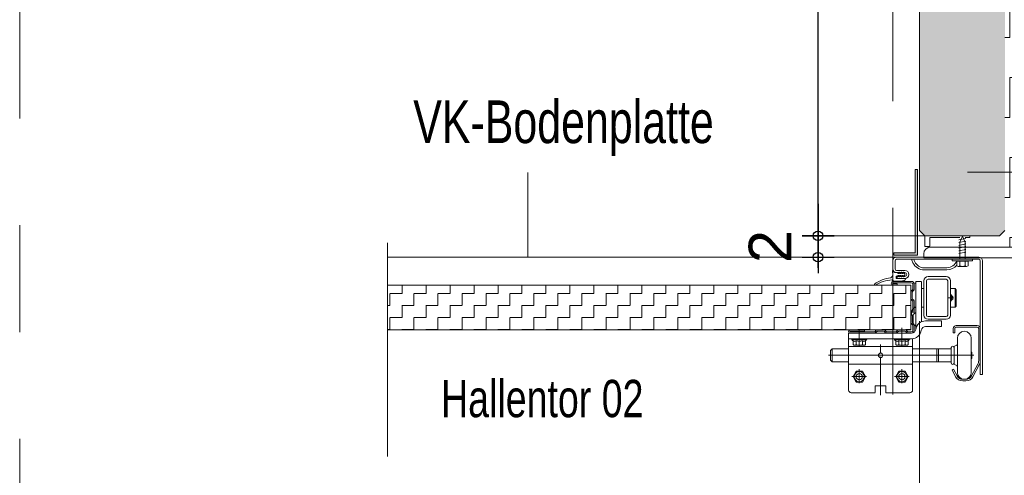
# Model space of a CAD drawing. Header units: metres. Extents: x 1314 to 1415, y -87 to -52.
# Tile 548 of 656: x 1407.647 to 1408.57, y -76.76 to -76.333. Entities that reach past the tile are written whole.
import ezdxf

# ---------------------------------------------------------------- set-up
doc = ezdxf.new("R2010")
doc.units = ezdxf.units.M
doc.header["$PDMODE"] = 65
for name, pattern in [('AUSGEZOGEN', [0]), ('GETRENNT2_S10', [0.045, 0.02, -0.01, 0, -0.005, 0, -0.01]), ('PUNKT2_S9', [0.0015, 0, -0.0015]), ('STRICHLINIE2_S3', [0.275, 0.2, -0.075]), ('STRICHLINIE_S4', [0.008, 0.006, -0.002])]:
    doc.linetypes.add(name, pattern=pattern)
for name, color, linetype in [('XR$8$_40732', 7, 'Continuous'), ('XR$8$_40733', 7, 'Continuous'), ('XR$8$_42143', 7, 'Continuous'), ('XR$8$_42154', 7, 'Continuous')]:
    doc.layers.add(name, color=color, linetype=linetype)
for name, color, linetype, lineweight in [('XR$8$Fenster', 3, 'AUSGEZOGEN', 18), ('XR$8$Maßlinie 1_50', 7, 'AUSGEZOGEN', 25), ('XR$8$Muster', 4, 'AUSGEZOGEN', 13), ('XR$8$Möblierung', 4, 'AUSGEZOGEN', 13), ('XR$8$SNL_D_BD_FL_250', 7, 'AUSGEZOGEN', 18), ('XR$8$Text 1_100', 3, 'AUSGEZOGEN', 18), ('XR$8$Wand', 1, 'AUSGEZOGEN', 50), ('XR$8$Wand Mauerwerk tr_1', 42, 'AUSGEZOGEN', 18)]:
    doc.layers.add(name, color=color, linetype=linetype, lineweight=lineweight)
doc.styles.add('ARIAL', font='arial.ttf')
doc.dimstyles.new('DIMSTYLE_28', dxfattribs={"dimtxt": 0.04, "dimasz": 0.03, "dimexe": 0, "dimexo": 1e-06, "dimgap": 0.02, "dimtad": 2, "dimdec": 1, "dimlfac": 100, "dimrnd": 0.5, "dimzin": 4, "dimdsep": 46, "dimtxsty": 'ARIAL', "dimblk1": 'ALL_ML_KREIS', "dimblk2": 'ALL_ML_KREIS', "dimsah": 1, "dimcen": 0, "dimse1": 1, "dimse2": 1, "dimclrd": 7, "dimclre": 7, "dimclrt": 7, "dimadec": 0, "dimazin": 0, "dimtfac": 1, "dimtdec": 0, "dimtix": 1, "dimtmove": 2, "dimatfit": 3, "dimfxl": 0, "dimtzin": 0, "dimlwd": 0, "dimlwe": 25, "dimarcsym": 0})
doc.dimstyles.new('DIMSTYLE_29', dxfattribs={"dimtxt": 0.04, "dimasz": 0.03, "dimexe": 0, "dimexo": 1e-06, "dimgap": 0.02, "dimtad": 2, "dimdec": 1, "dimlfac": 100, "dimrnd": 0.5, "dimzin": 4, "dimdsep": 46, "dimtxsty": 'ARIAL', "dimblk1": 'ALL_ML_KREIS', "dimblk2": 'ALL_ML_KREIS', "dimsah": 1, "dimcen": 0, "dimse1": 1, "dimse2": 1, "dimclrd": 7, "dimclre": 7, "dimclrt": 7, "dimadec": 0, "dimazin": 0, "dimtfac": 1, "dimtdec": 0, "dimtix": 1, "dimtmove": 2, "dimatfit": 3, "dimfxl": 0, "dimtvp": 1.2, "dimtzin": 0, "dimlwd": 0, "dimlwe": 25, "dimarcsym": 0})
pattern_1 = [(90, (-0.075, 0.075), (-0.0375, 0.0375), [0.0375, -0.0375]), (180, (-0.075, 0.075), (-0.0375, -0.0375), [0.0375, -0.0375])]

# ---------------------------------------------------------------- blocks, each defined once
blk = doc.blocks.new('COMPLEXOBJECT_27')
at = {"layer": 'XR$8$_40732', "color": 3, "linetype": 'AUSGEZOGEN', "lineweight": 13, "transparency": 33554687}
for p, q in [((1408.61076, -76.43637), (1408.61426, -76.43637)), ((1408.61426, -76.43637), (1408.61426, -76.55637)), ((1408.60426, -76.53337), (1408.60426, -76.44287)), ((1408.50076, -76.54637), (1408.59126, -76.54637)), ((1408.49426, -76.55637), (1408.49426, -76.55287)), ((1408.61426, -76.55637), (1408.49426, -76.55637)), ((1408.54476, -76.55637), (1408.52526, -76.55637))]:
    blk.add_line(p, q, dxfattribs=at)
for centre, radius, start, end in [((1408.61076, -76.44287), 0.0065, 90, 180), ((1408.59126, -76.53337), 0.013, 270, 0), ((1408.50076, -76.55287), 0.0065, 90, 180)]:
    blk.add_arc(centre, radius, start, end, dxfattribs=at)
blk = doc.blocks.new('ALL_ML_KREIS')
at = {"color": 0, "linetype": 'ByBlock', "lineweight": -2}
for p, q in [((0, -0.5), (0, 0.5)), ((-1, 0), (0.5, 0))]:
    blk.add_line(p, q, dxfattribs=at)
blk.add_circle((0, 0), 0.15, dxfattribs=at)
blk = doc.blocks.new('*D349')
at = {"layer": 'DEFPOINTS', "color": 7, "linetype": 'AUSGEZOGEN', "lineweight": 25, "transparency": 33554687}
for p in [(1408.55178, -76.53586), (1408.39509, -76.55586), (1408.55942, -76.55586)]:
    blk.add_point(p, dxfattribs=at)
at = {"layer": 'XR$8$Maßlinie 1_50', "color": 7, "linetype": 'AUSGEZOGEN', "lineweight": -2, "transparency": 33554687}
blk.add_line((1408.39509, -76.55586), (1408.39509, -76.53586), dxfattribs=at)
at = {"layer": 'XR$8$Maßlinie 1_50', "color": 7, "linetype": 'AUSGEZOGEN', "lineweight": 25, "transparency": 33554687, "xscale": 0.03, "yscale": 0.03, "zscale": 0.03}
for p, rotation in [((1408.39509, -76.53586), 90), ((1408.39509, -76.55586), 270)]:
    blk.add_blockref('ALL_ML_KREIS', p, dxfattribs=dict(at, rotation=rotation))
at = {"layer": 'XR$8$Maßlinie 1_50', "color": 7, "linetype": 'AUSGEZOGEN', "lineweight": 25, "transparency": 33554687, "insert": (1408.35009, -76.54593), "char_height": 0.04, "width": 0.12, "attachment_point": 5, "rotation": 90, "style": 'ARIAL'}
blk.add_mtext('\\A1;{\\A1;{2\\H0.026400;\\S^ ;}}', dxfattribs=at)
blk = doc.blocks.new('*D350')
at = {"layer": 'DEFPOINTS', "color": 7, "linetype": 'AUSGEZOGEN', "lineweight": 25, "transparency": 33554687}
for p in [(1408.54693, -76.00637), (1408.39509, -76.53586), (1408.55178, -76.53586)]:
    blk.add_point(p, dxfattribs=at)
at = {"layer": 'XR$8$Maßlinie 1_50', "color": 7, "linetype": 'AUSGEZOGEN', "lineweight": -2, "transparency": 33554687}
blk.add_line((1408.39509, -76.53586), (1408.39509, -76.00637), dxfattribs=at)
at = {"layer": 'XR$8$Maßlinie 1_50', "color": 7, "linetype": 'AUSGEZOGEN', "lineweight": 25, "transparency": 33554687, "xscale": 0.03, "yscale": 0.03, "zscale": 0.03}
for p, rotation in [((1408.39509, -76.00637), 90), ((1408.39509, -76.53586), 270)]:
    blk.add_blockref('ALL_ML_KREIS', p, dxfattribs=dict(at, rotation=rotation))
at = {"layer": 'XR$8$Maßlinie 1_50', "color": 7, "linetype": 'AUSGEZOGEN', "lineweight": 25, "transparency": 33554687, "insert": (1408.36438, -76.27293), "char_height": 0.04, "width": 0.16, "attachment_point": 5, "rotation": 90, "style": 'ARIAL'}
blk.add_mtext('\\A1;{\\A1;{53\\H0.026400;\\S^ ;}}', dxfattribs=at)
blk = doc.blocks.new('*D351')
at = {"layer": 'DEFPOINTS', "color": 7, "linetype": 'AUSGEZOGEN', "lineweight": 25, "transparency": 33554687}
for p in [(1408.49027, -76.19883), (1408.61527, -76.55637), (1408.49027, -77.06804)]:
    blk.add_point(p, dxfattribs=at)
at = {"layer": 'XR$8$Maßlinie 1_50', "color": 7, "linetype": 'AUSGEZOGEN', "lineweight": -2, "transparency": 33554687}
blk.add_line((1408.49027, -77.06804), (1408.61527, -77.06804), dxfattribs=at)
at = {"layer": 'XR$8$Maßlinie 1_50', "color": 7, "linetype": 'AUSGEZOGEN', "lineweight": 25, "transparency": 33554687, "xscale": 0.03, "yscale": 0.03, "zscale": 0.03, "rotation": 180}
blk.add_blockref('ALL_ML_KREIS', (1408.49027, -77.06804), dxfattribs=at)
at = {"layer": 'XR$8$Maßlinie 1_50', "color": 7, "linetype": 'AUSGEZOGEN', "lineweight": 25, "transparency": 33554687, "xscale": 0.03, "yscale": 0.03, "zscale": 0.03}
blk.add_blockref('ALL_ML_KREIS', (1408.61527, -77.06804), dxfattribs=at)
at = {"layer": 'XR$8$Maßlinie 1_50', "color": 7, "linetype": 'AUSGEZOGEN', "lineweight": 25, "transparency": 33554687, "insert": (1408.56904, -77.03804), "char_height": 0.04, "width": 0.16, "attachment_point": 5, "style": 'ARIAL'}
blk.add_mtext('\\A1;{\\A1;{12\\H0.026400;\\S5^ ;}}', dxfattribs=at)

msp = doc.modelspace()

# ---------------------------------------------------------------- hatches: boundary and pattern name
at = {"layer": 'XR$8$Fenster', "linetype": 'AUSGEZOGEN', "lineweight": 13, "transparency": 33554687}
msp.add_hatch(color=253, dxfattribs=at).paths.add_polyline_path([(1408.48827, -76.55386), (1408.46627, -76.55386), (1408.46627, -76.55186), (1408.48627, -76.55186), (1408.48627, -76.47386), (1408.48827, -76.47386)], flags=16)
at = {"layer": 'XR$8$Muster', "linetype": 'AUSGEZOGEN', "lineweight": 13, "transparency": 33554687}
h = msp.add_hatch(dxfattribs=at)
h.set_pattern_fill('MUSTER', color=4, scale=0.0375, angle=90, style=0, pattern_type=2)
h.set_pattern_definition(pattern_1)
h.paths.add_polyline_path([(1408.56527, -76.53586), (1408.53297, -76.53586), (1408.53297, -76.54471), (1408.53365, -76.54486), (1408.53365, -76.54586), (1408.59126, -76.54586), (1408.59295, -76.54575), (1408.59462, -76.54542), (1408.59623, -76.54487), (1408.59776, -76.54412), (1408.59917, -76.54318), (1408.60045, -76.54206), (1408.60157, -76.54078), (1408.60252, -76.53936), (1408.60327, -76.53784), (1408.60381, -76.53623), (1408.60415, -76.53456), (1408.60426, -76.53286), (1408.60426, -76.44236), (1408.60448, -76.44068), (1408.60513, -76.43911), (1408.60616, -76.43777), (1408.60751, -76.43673), (1408.60907, -76.43608), (1408.61076, -76.43586), (1408.61527, -76.43586), (1408.61527, -76.15637), (1408.57027, -76.15637), (1408.57027, -76.53086)], flags=0)
h = msp.add_hatch(dxfattribs=at)
h.set_pattern_fill('MUSTER', color=4, scale=0.0375, angle=90, style=0, pattern_type=2)
h.set_pattern_definition(pattern_1)
h.paths.add_polyline_path([(1408.528, -76.52991), (1408.528, -76.53586), (1408.53297, -76.53586), (1408.53297, -76.52991), (1408.53045, -76.52422), (1408.52966, -76.52607), (1408.52858, -76.52857)], flags=0)
h = msp.add_hatch(dxfattribs=at)
h.set_pattern_fill('MUSTER', color=4, scale=0.0375, angle=90, style=0, pattern_type=2)
h.set_pattern_definition(pattern_1)
h.paths.add_polyline_path([(1408.528, -76.54586), (1408.528, -76.53586), (1408.49527, -76.53586), (1408.49527, -76.54586)], flags=0)
h = msp.add_hatch(dxfattribs=at)
h.set_pattern_fill('MUSTER', color=4, scale=0.01125, angle=90, style=0, pattern_type=2)
h.set_pattern_definition([(90, (-0.0225, 0.0225), (-0.01125, 0.01125), [0.01125, -0.01125]), (180, (-0.0225, 0.0225), (-0.01125, -0.01125), [0.01125, -0.01125])])
h.paths.add_polyline_path([(1408.48227, -76.62409), (1408.48227, -76.58209), (1407.99128, -76.58209), (1407.99128, -76.62409)], flags=0)
at = {"layer": 'XR$8$Möblierung', "linetype": 'AUSGEZOGEN', "lineweight": 13, "transparency": 33554687}
msp.add_hatch(color=253, dxfattribs=at).paths.add_polyline_path([(1408.49527, -76.00637), (1408.49027, -76.01137), (1408.49027, -76.53086), (1408.49527, -76.53586), (1408.56527, -76.53586), (1408.57027, -76.53086), (1408.57027, -76.08637), (1409.36027, -76.08637), (1409.36027, -76.53086), (1409.36527, -76.53586), (1409.43527, -76.53586), (1409.44027, -76.53086), (1409.44027, -76.01696), (1409.43926, -76.01036), (1409.43527, -76.00637)])

# ---------------------------------------------------------------- linework, layer by layer
at = {"color": 7, "linetype": 'AUSGEZOGEN', "lineweight": 13, "transparency": 33554687}
for p, q in [((1408.53365, -76.53846), (1408.52725, -76.53952)), ((1408.53365, -76.54095), (1408.52725, -76.54202)), ((1408.53365, -76.54344), (1408.52725, -76.54486)), ((1408.53365, -76.54593), (1408.52725, -76.54736)), ((1408.53365, -76.54878), (1408.52725, -76.54985)), ((1408.53365, -76.55127), (1408.52725, -76.55234)), ((1408.52085, -76.55786), (1408.52085, -76.55928)), ((1408.54006, -76.55786), (1408.52085, -76.55786)), ((1408.52657, -76.55964), (1408.52085, -76.55928)), ((1408.54006, -76.55928), (1408.52085, -76.55928)), ((1408.52514, -76.56392), (1408.52514, -76.55927)), ((1408.5344, -76.55964), (1408.52657, -76.55964)), ((1408.52657, -76.56462), (1408.5344, -76.56462)), ((1408.53045, -76.56462), (1408.528, -76.56392)), ((1408.53297, -76.56392), (1408.53045, -76.56462)), ((1408.53297, -76.56392), (1408.53297, -76.56)), ((1408.5344, -76.55964), (1408.54006, -76.55928)), ((1408.53583, -76.56), (1408.53583, -76.56392)), ((1408.54006, -76.55786), (1408.54006, -76.55928))]:
    msp.add_line(p, q, dxfattribs=at)
for points in [[(1408.53291, -76.55786), (1408.53291, -76.54191), (1408.53045, -76.53622), (1408.52793, -76.54191), (1408.52793, -76.55786)], [(1408.52514, -76.56), (1408.52657, -76.55964), (1408.528, -76.56), (1408.528, -76.56392)], [(1408.528, -76.56392), (1408.52657, -76.56462), (1408.52514, -76.56392)], [(1408.528, -76.56), (1408.53045, -76.55964), (1408.53297, -76.56), (1408.5344, -76.55964), (1408.53583, -76.56)], [(1408.53583, -76.56392), (1408.5344, -76.56462), (1408.53297, -76.56392)]]:
    msp.add_lwpolyline(points, dxfattribs=at)
at = {"layer": 'XR$8$_40732', "color": 3, "linetype": 'AUSGEZOGEN', "lineweight": 13, "transparency": 33554687}
for p, q in [((1408.52627, -76.55586), (1408.46877, -76.55586)), ((1408.54577, -76.55586), (1408.52627, -76.55586)), ((1408.46527, -76.56426), (1408.46527, -76.55936)), ((1408.46527, -76.56686), (1408.46527, -76.56426)), ((1408.46727, -76.55936), (1408.46727, -76.56686)), ((1408.48273, -76.55786), (1408.46877, -76.55786)), ((1408.48483, -76.55786), (1408.48273, -76.55786)), ((1408.52571, -76.55786), (1408.48483, -76.55786)), ((1408.54577, -76.55786), (1408.52781, -76.55786)), ((1408.54727, -76.66586), (1408.54727, -76.55936)), ((1408.54927, -76.55936), (1408.54927, -76.66586)), ((1408.47652, -76.56836), (1408.46877, -76.56836)), ((1408.47077, -76.57036), (1408.46877, -76.57036)), ((1408.47077, -76.57386), (1408.46927, -76.57386)), ((1408.46927, -76.57586), (1408.46927, -76.57386)), ((1408.47077, -76.57036), (1408.47127, -76.56986)), ((1408.47077, -76.57386), (1408.47127, -76.57436)), ((1408.47177, -76.57036), (1408.47127, -76.56986)), ((1408.47177, -76.57386), (1408.47127, -76.57436)), ((1408.47277, -76.57036), (1408.47177, -76.57036)), ((1408.47277, -76.57386), (1408.47177, -76.57386)), ((1408.47277, -76.57036), (1408.47327, -76.56986)), ((1408.47277, -76.57386), (1408.47327, -76.57436)), ((1408.47377, -76.57036), (1408.47327, -76.56986)), ((1408.47377, -76.57386), (1408.47327, -76.57436)), ((1408.47477, -76.57036), (1408.47377, -76.57036)), ((1408.47477, -76.57386), (1408.47377, -76.57386)), ((1408.47477, -76.57036), (1408.47527, -76.56986)), ((1408.47477, -76.57386), (1408.47527, -76.57436)), ((1408.47577, -76.57036), (1408.47527, -76.56986)), ((1408.47577, -76.57386), (1408.47527, -76.57436)), ((1408.47652, -76.57036), (1408.47577, -76.57036)), ((1408.47652, -76.57386), (1408.47577, -76.57386)), ((1408.49457, -76.56586), (1408.51596, -76.56586)), ((1408.49457, -76.56786), (1408.50527, -76.56786)), ((1408.51527, -76.57409), (1408.49827, -76.57409)), ((1408.50527, -76.56786), (1408.51596, -76.56786)), ((1408.46927, -76.57586), (1408.47652, -76.57586)), ((1408.48377, -76.58009), (1408.48627, -76.58009)), ((1408.49177, -76.57859), (1408.48677, -76.57859)), ((1408.48677, -76.57859), (1408.48677, -76.60243)), ((1408.48677, -76.59409), (1408.48677, -76.58059)), ((1408.49202, -76.59432), (1408.49202, -76.57859)), ((1408.49427, -76.57809), (1408.49427, -76.61009)), ((1408.49677, -76.57809), (1408.49677, -76.61009)), ((1408.51527, -76.57659), (1408.49827, -76.57659)), ((1408.51677, -76.61009), (1408.51677, -76.57809)), ((1408.51927, -76.61009), (1408.51927, -76.57809)), ((1408.49202, -76.58534), (1408.49427, -76.58534)), ((1408.51927, -76.58534), (1408.52377, -76.58534)), ((1408.52377, -76.58534), (1408.52377, -76.60284)), ((1408.52477, -76.58634), (1408.52377, -76.58534)), ((1408.52477, -76.58634), (1408.52477, -76.60184)), ((1408.48677, -76.60122), (1408.48677, -76.59409)), ((1408.48677, -76.60759), (1408.48677, -76.60122)), ((1408.48677, -76.60243), (1408.48677, -76.60759)), ((1408.49202, -76.59432), (1408.49202, -76.61649)), ((1408.52377, -76.60284), (1408.52477, -76.60184)), ((1408.48427, -76.60969), (1408.48677, -76.60759)), ((1408.48427, -76.61849), (1408.48427, -76.60969)), ((1408.48677, -76.60759), (1408.48677, -76.62338)), ((1408.49202, -76.60284), (1408.49427, -76.60284)), ((1408.51527, -76.61159), (1408.49827, -76.61159)), ((1408.51927, -76.60284), (1408.52377, -76.60284)), ((1408.48677, -76.62059), (1408.48427, -76.61849)), ((1408.51077, -76.61559), (1408.4959, -76.61559)), ((1408.4959, -76.62084), (1408.51077, -76.62084)), ((1408.51527, -76.61409), (1408.49827, -76.61409)), ((1408.51077, -76.62084), (1408.51077, -76.61559)), ((1408.42377, -76.63234), (1408.42377, -76.62709)), ((1408.42377, -76.62709), (1408.48277, -76.62709)), ((1408.48677, -76.62338), (1408.48677, -76.62359)), ((1408.42377, -76.63961), (1408.42377, -76.63234)), ((1408.42377, -76.63234), (1408.48277, -76.63234)), ((1408.42377, -76.63961), (1408.42377, -76.68036)), ((1408.42377, -76.63961), (1408.48377, -76.63961)), ((1408.48377, -76.63961), (1408.48377, -76.63234)), ((1408.48377, -76.64161), (1408.48377, -76.63961)), ((1408.48377, -76.63961), (1408.48377, -76.68059)), ((1408.45168, -76.64786), (1408.45586, -76.64786)), ((1408.48377, -76.65611), (1408.42377, -76.65611)), ((1408.54927, -76.66586), (1408.54727, -76.66586)), ((1408.45872, -76.67636), (1408.44882, -76.67636)), ((1408.44882, -76.68261), (1408.44882, -76.67636)), ((1408.45872, -76.67636), (1408.45872, -76.68286)), ((1408.44882, -76.68286), (1408.42627, -76.68286)), ((1408.48122, -76.68286), (1408.45872, -76.68286))]:
    msp.add_line(p, q, dxfattribs=at)
at = {"layer": 'XR$8$_40732', "color": 2, "linetype": 'AUSGEZOGEN', "lineweight": 13, "transparency": 33554687}
for p, q in [((1408.46478, -76.56862), (1408.46478, -76.57036)), ((1408.46776, -76.57037), (1408.46988, -76.57069)), ((1408.46828, -76.57556), (1408.46828, -76.5742)), ((1408.46988, -76.57353), (1408.4687, -76.57371)), ((1408.46988, -76.57069), (1408.46997, -76.5707)), ((1408.46997, -76.5707), (1408.47002, -76.57077)), ((1408.47002, -76.57077), (1408.47033, -76.57124)), ((1408.47033, -76.57298), (1408.47002, -76.57345)), ((1408.47046, -76.57131), (1408.47093, -76.57131)), ((1408.47046, -76.57291), (1408.47093, -76.57291)), ((1408.47108, -76.56996), (1408.47108, -76.57116)), ((1408.47108, -76.57306), (1408.47108, -76.57426)), ((1408.47146, -76.56981), (1408.47123, -76.56981)), ((1408.47123, -76.57441), (1408.47146, -76.57441)), ((1408.47188, -76.57094), (1408.47161, -76.56992)), ((1408.47161, -76.5743), (1408.47188, -76.57328)), ((1408.47293, -76.57131), (1408.47236, -76.57131)), ((1408.47236, -76.57291), (1408.47293, -76.57291)), ((1408.47308, -76.56996), (1408.47308, -76.57116)), ((1408.47308, -76.57306), (1408.47308, -76.57426)), ((1408.47346, -76.56981), (1408.47323, -76.56981)), ((1408.47323, -76.57441), (1408.47346, -76.57441)), ((1408.47388, -76.57094), (1408.47361, -76.56992)), ((1408.47361, -76.5743), (1408.47388, -76.57328)), ((1408.47493, -76.57131), (1408.47436, -76.57131)), ((1408.47436, -76.57291), (1408.47493, -76.57291)), ((1408.47508, -76.57056), (1408.47508, -76.57116)), ((1408.47508, -76.57306), (1408.47508, -76.57366)), ((1408.47541, -76.57041), (1408.47613, -76.57108)), ((1408.47613, -76.57314), (1408.47541, -76.57381)), ((1408.46418, -76.57717), (1408.46448, -76.57717)), ((1408.46478, -76.57761), (1408.46478, -76.57747)), ((1408.46478, -76.57777), (1408.46478, -76.57786)), ((1408.46486, -76.57786), (1408.46478, -76.57786)), ((1408.47603, -76.57586), (1408.46858, -76.57586)), ((1408.47603, -76.57586), (1408.47708, -76.57586)), ((1408.51936, -76.59093), (1408.51927, -76.59093)), ((1408.51977, -76.59629), (1408.51977, -76.59189)), ((1408.52056, -76.59225), (1408.52056, -76.59213)), ((1408.52056, -76.59593), (1408.52056, -76.59225)), ((1408.51757, -76.59409), (1408.52197, -76.59409)), ((1408.51927, -76.59725), (1408.51936, -76.59725)), ((1408.52056, -76.59605), (1408.52056, -76.59593)), ((1408.52477, -76.61986), (1408.54427, -76.61986)), ((1408.43377, -76.639), (1408.43377, -76.62409)), ((1408.47377, -76.639), (1408.47377, -76.62409)), ((1408.47377, -76.63434), (1408.47377, -76.62534)), ((1408.52177, -76.62286), (1408.52177, -76.62686)), ((1408.52327, -76.62686), (1408.52177, -76.62686)), ((1408.52327, -76.62686), (1408.52327, -76.62286)), ((1408.52477, -76.62136), (1408.54427, -76.62136)), ((1408.54577, -76.62286), (1408.54577, -76.65286)), ((1408.54727, -76.62286), (1408.54727, -76.65286)), ((1408.44027, -76.63334), (1408.42727, -76.63334)), ((1408.428, -76.63434), (1408.428, -76.63783)), ((1408.43377, -76.63834), (1408.42944, -76.63834)), ((1408.43088, -76.63783), (1408.43088, -76.63434)), ((1408.4381, -76.63834), (1408.43377, -76.63834)), ((1408.43666, -76.63783), (1408.43666, -76.63434)), ((1408.43954, -76.63783), (1408.43954, -76.63434)), ((1408.45377, -76.64577), (1408.45377, -76.63763)), ((1408.48027, -76.63334), (1408.46727, -76.63334)), ((1408.468, -76.63434), (1408.468, -76.63783)), ((1408.47377, -76.63834), (1408.46944, -76.63834)), ((1408.47088, -76.63783), (1408.47088, -76.63434)), ((1408.4781, -76.63834), (1408.47377, -76.63834)), ((1408.47666, -76.63783), (1408.47666, -76.63434)), ((1408.47954, -76.63783), (1408.47954, -76.63434)), ((1408.52577, -76.63186), (1408.52577, -76.64786)), ((1408.53877, -76.63186), (1408.53877, -76.64786)), ((1408.45168, -76.64786), (1408.40489, -76.64786)), ((1408.40677, -76.64341), (1408.40827, -76.64191)), ((1408.40677, -76.64341), (1408.40677, -76.65231)), ((1408.40827, -76.65381), (1408.40827, -76.64191)), ((1408.40827, -76.64191), (1408.42377, -76.64191)), ((1408.45586, -76.64786), (1408.53942, -76.64786)), ((1408.48377, -76.64191), (1408.50657, -76.64191)), ((1408.50807, -76.64171), (1408.50657, -76.64191)), ((1408.50657, -76.65381), (1408.50657, -76.64191)), ((1408.50807, -76.64171), (1408.50807, -76.65401)), ((1408.51957, -76.64171), (1408.50807, -76.64171)), ((1408.52007, -76.64121), (1408.52007, -76.64061)), ((1408.52007, -76.65451), (1408.52007, -76.64121)), ((1408.52277, -76.64786), (1408.52277, -76.63986)), ((1408.52277, -76.65586), (1408.52277, -76.64786)), ((1408.52577, -76.64786), (1408.52577, -76.66386)), ((1408.53877, -76.64479), (1408.53942, -76.64479)), ((1408.53877, -76.64786), (1408.53877, -76.66386)), ((1408.53942, -76.64479), (1408.53942, -76.64571)), ((1408.53942, -76.64571), (1408.53942, -76.64786)), ((1408.53942, -76.64786), (1408.53942, -76.65001)), ((1408.53942, -76.64786), (1408.54111, -76.64786)), ((1408.40677, -76.65231), (1408.40827, -76.65381)), ((1408.42377, -76.65381), (1408.40827, -76.65381)), ((1408.45377, -76.6652), (1408.45377, -76.64936)), ((1408.45377, -76.65066), (1408.45377, -76.68509)), ((1408.50657, -76.65381), (1408.48377, -76.65381)), ((1408.50657, -76.65381), (1408.50807, -76.65401)), ((1408.51957, -76.65401), (1408.50807, -76.65401)), ((1408.52007, -76.65511), (1408.52007, -76.65451)), ((1408.53942, -76.65094), (1408.53877, -76.65094)), ((1408.54495, -76.65615), (1408.53906, -76.66718)), ((1408.53942, -76.65001), (1408.53942, -76.65094)), ((1408.54627, -76.65686), (1408.54039, -76.66789)), ((1408.43088, -76.66286), (1408.428, -76.66786)), ((1408.43666, -76.66286), (1408.43088, -76.66286)), ((1408.43377, -76.67397), (1408.43377, -76.66097)), ((1408.43954, -76.66786), (1408.43666, -76.66286)), ((1408.47088, -76.66286), (1408.468, -76.66786)), ((1408.47666, -76.66286), (1408.47088, -76.66286)), ((1408.47377, -76.67397), (1408.47377, -76.66097)), ((1408.47954, -76.66786), (1408.47666, -76.66286)), ((1408.52211, -76.66086), (1408.52079, -76.66156)), ((1408.52415, -76.66788), (1408.52079, -76.66156)), ((1408.52211, -76.66086), (1408.52547, -76.66718)), ((1408.42668, -76.66786), (1408.44068, -76.66786)), ((1408.428, -76.66786), (1408.43088, -76.67286)), ((1408.43088, -76.67286), (1408.43666, -76.67286)), ((1408.43666, -76.67286), (1408.43954, -76.66786)), ((1408.46668, -76.66786), (1408.48068, -76.66786)), ((1408.468, -76.66786), (1408.47088, -76.67286)), ((1408.47088, -76.67286), (1408.47666, -76.67286)), ((1408.47666, -76.67286), (1408.47954, -76.66786)), ((1408.53077, -76.67036), (1408.53377, -76.67036)), ((1408.53377, -76.67186), (1408.53077, -76.67186))]:
    msp.add_line(p, q, dxfattribs=at)
for points in [[(1408.43377, -76.63834), (1408.43377, -76.63834)], [(1408.47377, -76.63834), (1408.47377, -76.63834)], [(1408.53942, -76.64786), (1408.53942, -76.64786)]]:
    msp.add_lwpolyline(points, close=True, dxfattribs=at)
for centre, radius in [((1408.43377, -76.66786), 0.00475), ((1408.43377, -76.66786), 0.003), ((1408.47377, -76.66786), 0.00475), ((1408.47377, -76.66786), 0.003)]:
    msp.add_circle(centre, radius, dxfattribs=at)
at = {"layer": 'XR$8$_40732', "color": 3, "linetype": 'AUSGEZOGEN', "lineweight": 13, "transparency": 33554687}
for centre, radius, start, end in [((1408.46877, -76.55936), 0.0035, 90, 180), ((1408.54577, -76.55936), 0.0035, 0, 90), ((1408.46877, -76.55936), 0.0015, 90, 180), ((1408.50378, -76.55145), 0.022, 196.94152, 206.15587), ((1408.49485, -76.55586), 0.012, 206.15587, 268.70511), ((1408.50378, -76.55145), 0.02, 198.69528, 206.15587), ((1408.4948, -76.55586), 0.01, 206.15587, 268.70511), ((1408.51574, -76.55586), 0.01, 271.29483, 340.09087), ((1408.51569, -76.55586), 0.012, 271.29489, 321.93343), ((1408.54577, -76.55936), 0.0015, 0, 90), ((1408.46877, -76.56686), 0.0035, 180, 270), ((1408.46877, -76.56686), 0.0015, 180, 270), ((1408.47652, -76.57211), 0.00375, 0, 90), ((1408.47652, -76.57211), 0.00175, 0, 90), ((1408.47652, -76.57211), 0.00175, 270, 0), ((1408.47652, -76.57211), 0.00375, 270, 0), ((1408.49827, -76.57809), 0.004, 90, 180), ((1408.51527, -76.57809), 0.004, 0, 90), ((1408.48627, -76.58059), 0.0005, 0, 90), ((1408.49827, -76.57809), 0.0015, 90, 180), ((1408.51527, -76.57809), 0.0015, 0, 90), ((1408.51977, -76.59409), 0.002, 293.3677, 66.6323), ((1408.48877, -76.60809), 0.006, 109.47122, 180), ((1408.48877, -76.60809), 0.006, 180, 221.40962), ((1408.49827, -76.61009), 0.004, 180, 270), ((1408.49827, -76.61009), 0.0015, 180, 270), ((1408.51527, -76.61009), 0.004, 270, 0), ((1408.51527, -76.61009), 0.0015, 270, 0), ((1408.4959, -76.62484), 0.00925, 90, 172.41046), ((1408.4959, -76.62484), 0.004, 90, 172.41046), ((1408.48277, -76.62309), 0.004, 270, 352.41046), ((1408.48277, -76.62309), 0.00925, 270, 352.41046), ((1408.45377, -76.64786), 0.00209, 0, 180), ((1408.45377, -76.64786), 0.00209, 180, 0), ((1408.42627, -76.68036), 0.0025, 180, 270), ((1408.48127, -76.68036), 0.0025, 270, 0)]:
    msp.add_arc(centre, radius, start, end, dxfattribs=at)
at = {"layer": 'XR$8$_40732', "color": 2, "linetype": 'AUSGEZOGEN', "lineweight": 13, "transparency": 33554687}
for centre, radius, start, end in [((1408.46197, -76.57211), 0.00331, 292.4418, 0), ((1408.46499, -76.56862), 0.000208, 90, 180), ((1408.46197, -76.57211), 0.00331, 0, 31.89079), ((1408.46499, -76.56862), 0.000208, 27.43216, 90), ((1408.46828, -76.56691), 0.0035, 207.43216, 261.57209), ((1408.46878, -76.5742), 0.0005, 98.42791, 180), ((1408.46985, -76.57088), 0.0002, 33.69007, 81.57209), ((1408.46985, -76.57334), 0.0002, 278.42791, 326.30993), ((1408.47046, -76.57116), 0.00015, 213.69007, 270), ((1408.47046, -76.57306), 0.00015, 90, 146.30993), ((1408.47093, -76.57116), 0.00015, 270, 0), ((1408.47093, -76.57306), 0.00015, 0, 90), ((1408.47123, -76.56996), 0.00015, 90, 180), ((1408.47123, -76.57426), 0.00015, 180, 270), ((1408.47146, -76.56996), 0.00015, 15, 90), ((1408.47146, -76.57426), 0.00015, 270, 345), ((1408.47236, -76.57081), 0.0005, 195, 270), ((1408.47236, -76.57341), 0.0005, 90, 165), ((1408.47293, -76.57116), 0.00015, 270, 0), ((1408.47293, -76.57306), 0.00015, 0, 90), ((1408.47323, -76.56996), 0.00015, 90, 180), ((1408.47323, -76.57426), 0.00015, 180, 270), ((1408.47346, -76.56996), 0.00015, 15, 90), ((1408.47346, -76.57426), 0.00015, 270, 345), ((1408.47436, -76.57081), 0.0005, 195, 270), ((1408.47436, -76.57341), 0.0005, 90, 165), ((1408.47493, -76.57116), 0.00015, 270, 0), ((1408.47493, -76.57306), 0.00015, 0, 90), ((1408.47528, -76.57056), 0.0002, 46.99394, 180), ((1408.47528, -76.57366), 0.0002, 180, 313.00606), ((1408.47517, -76.57211), 0.00141, 27, 46.99394), ((1408.47517, -76.57211), 0.00141, 313.00606, 325.30122), ((1408.47517, -76.57211), 0.00141, 325.30122, 333), ((1408.47517, -76.57211), 0.00141, 325.30122, 333), ((1408.47517, -76.57211), 0.00141, 0, 27), ((1408.47517, -76.57211), 0.00141, 333, 0), ((1408.4484, -76.58159), 0.0005, 160.31111, 250.31111), ((1408.4484, -76.58159), 0.0005, 128.53157, 160.31111), ((1408.46565, -76.60329), 0.02822, 94.91879, 128.48958), ((1408.4484, -76.58159), 0.0005, 124.88296, 128.53157), ((1408.4484, -76.58159), 0.0005, 250.31111, 302.91185), ((1408.46741, -76.61513), 0.03806, 94.60081, 119.5092), ((1408.46448, -76.57747), 0.0003, 0, 112.2425), ((1408.47899, -76.61295), 0.03863, 112.2425, 112.24813), ((1408.46508, -76.57761), 0.0003, 180, 260.04621), ((1408.47027, -76.548), 0.03037, 260.04621, 270.0047), ((1408.46858, -76.57556), 0.0003, 180, 270), ((1408.47027, -76.548), 0.03037, 270.0047, 280.4362), ((1408.47401, -76.57484), 0.0035, 300.22913, 338.22706), ((1408.47708, -76.57606), 0.0002, 0, 90), ((1408.47708, -76.57606), 0.0002, 338.22706, 0), ((1408.51936, -76.59213), 0.0012, 0, 90), ((1408.51936, -76.59605), 0.0012, 270, 0), ((1408.52477, -76.62286), 0.003, 90, 180), ((1408.52477, -76.62286), 0.003, 90, 180), ((1408.54427, -76.62286), 0.003, 0, 90), ((1408.54427, -76.62286), 0.003, 0, 90), ((1408.52477, -76.62286), 0.0015, 90, 180), ((1408.53227, -76.63186), 0.0065, 0, 180), ((1408.54427, -76.62286), 0.0015, 0, 90), ((1408.42727, -76.63284), 0.0005, 90, 180), ((1408.42727, -76.63284), 0.0005, 180, 223.0554), ((1408.42727, -76.63284), 0.0005, 223.0554, 270), ((1408.42981, -76.63154), 0.00334, 209.51552, 262.78935), ((1408.42944, -76.63604), 0.0023, 231.05281, 270), ((1408.42944, -76.63255), 0.0023, 268.82065, 308.94719), ((1408.42944, -76.63604), 0.0023, 270, 308.94719), ((1408.43377, -76.62643), 0.00842, 249.94743, 290.05257), ((1408.43377, -76.62992), 0.00842, 249.94743, 270), ((1408.43377, -76.62992), 0.00842, 270, 290.05257), ((1408.43377, -76.62992), 0.00842, 270, 270.00005), ((1408.4381, -76.63255), 0.0023, 231.05281, 270.74305), ((1408.4381, -76.63604), 0.0023, 231.05281, 270), ((1408.4381, -76.63604), 0.0023, 270, 308.94719), ((1408.43772, -76.63152), 0.00336, 276.91149, 330.68037), ((1408.44027, -76.63284), 0.0005, 0, 90), ((1408.44027, -76.63284), 0.0005, 270, 320.01072), ((1408.44027, -76.63284), 0.0005, 320.01072, 0), ((1408.46727, -76.63284), 0.0005, 90, 180), ((1408.46727, -76.63284), 0.0005, 180, 223.0554), ((1408.46727, -76.63284), 0.0005, 223.0554, 270), ((1408.46981, -76.63154), 0.00334, 209.51552, 262.78935), ((1408.46944, -76.63604), 0.0023, 231.05281, 270), ((1408.46944, -76.63255), 0.0023, 268.82065, 308.94719), ((1408.46944, -76.63604), 0.0023, 270, 308.94719), ((1408.47377, -76.62643), 0.00842, 249.94743, 290.05257), ((1408.47377, -76.62992), 0.00842, 249.94743, 270), ((1408.47377, -76.62992), 0.00842, 270, 290.05257), ((1408.47377, -76.62992), 0.00842, 270, 270.00005), ((1408.4781, -76.63255), 0.0023, 231.05281, 270.74305), ((1408.4781, -76.63604), 0.0023, 231.05281, 270), ((1408.4781, -76.63604), 0.0023, 270, 308.94719), ((1408.47772, -76.63152), 0.00336, 276.91149, 330.68037), ((1408.48027, -76.63284), 0.0005, 0, 90), ((1408.48027, -76.63284), 0.0005, 270, 320.01072), ((1408.48027, -76.63284), 0.0005, 320.01072, 0), ((1408.52132, -76.64061), 0.00125, 90, 168.46304), ((1408.52132, -76.64061), 0.00125, 0, 90), ((1408.52377, -76.63986), 0.001, 90, 180), ((1408.52377, -76.63686), 0.002, 270, 0), ((1408.51957, -76.64121), 0.0005, 270, 0), ((1408.52132, -76.64061), 0.00125, 168.46304, 180), ((1408.51957, -76.65451), 0.0005, 0, 90), ((1408.52132, -76.65511), 0.00125, 180, 191.53696), ((1408.52132, -76.65511), 0.00125, 191.53696, 270), ((1408.52132, -76.65511), 0.00125, 270, 0), ((1408.52377, -76.65586), 0.001, 180, 270), ((1408.52377, -76.65886), 0.002, 0, 90), ((1408.53877, -76.65286), 0.007, 331.92751, 0), ((1408.53877, -76.65286), 0.0085, 331.92751, 0), ((1408.53077, -76.66436), 0.006, 208, 270), ((1408.53227, -76.66386), 0.0065, 180, 0), ((1408.53377, -76.66436), 0.006, 270, 331.92751), ((1408.53077, -76.66436), 0.0075, 208, 270), ((1408.53377, -76.66436), 0.0075, 270, 331.92751)]:
    msp.add_arc(centre, radius, start, end, dxfattribs=at)
at = {"layer": 'XR$8$_40733', "color": 2, "linetype": 'AUSGEZOGEN', "lineweight": 18, "transparency": 33554687}
for p, q in [((1407.99128, -76.58209), (1408.48227, -76.58209)), ((1408.48227, -76.58209), (1408.48227, -76.62409)), ((1408.48227, -76.62409), (1407.99128, -76.62409))]:
    msp.add_line(p, q, dxfattribs=at)
at = {"layer": 'XR$8$_40733', "color": 2, "linetype": 'AUSGEZOGEN', "lineweight": 13, "transparency": 33554687}
for p, q in [((1408.48252, -76.57859), (1408.46552, -76.57859)), ((1408.46552, -76.57984), (1408.48252, -76.57984)), ((1408.46927, -76.58084), (1408.46552, -76.58084)), ((1408.46552, -76.58209), (1408.46927, -76.58209)), ((1408.46927, -76.58209), (1408.46927, -76.58084)), ((1408.48402, -76.58134), (1408.48402, -76.58566)), ((1408.48527, -76.58566), (1408.48527, -76.58134)), ((1408.48227, -76.58875), (1408.48227, -76.59443)), ((1408.48373, -76.58636), (1408.48293, -76.58716)), ((1408.48352, -76.59443), (1408.48352, -76.58875)), ((1408.48381, -76.58805), (1408.48461, -76.58725)), ((1408.48293, -76.59602), (1408.48373, -76.59681)), ((1408.48461, -76.59593), (1408.48381, -76.59513)), ((1408.48402, -76.59752), (1408.48402, -76.60816)), ((1408.48527, -76.60816), (1408.48527, -76.59752)), ((1408.48227, -76.61125), (1408.48227, -76.61693)), ((1408.48352, -76.61693), (1408.48352, -76.61125)), ((1408.48293, -76.61852), (1408.48373, -76.61931)), ((1408.48461, -76.61843), (1408.48381, -76.61763)), ((1408.48402, -76.62002), (1408.48402, -76.62434)), ((1408.48527, -76.62434), (1408.48527, -76.62002)), ((1408.43877, -76.62409), (1408.42527, -76.62409)), ((1408.42527, -76.62534), (1408.43877, -76.62534)), ((1408.44784, -76.62584), (1408.42527, -76.62584)), ((1408.42527, -76.62709), (1408.44784, -76.62709)), ((1408.43877, -76.62534), (1408.43877, -76.62409)), ((1408.44934, -76.62475), (1408.44854, -76.62555)), ((1408.44943, -76.62643), (1408.45023, -76.62563)), ((1408.4566, -76.62409), (1408.45093, -76.62409)), ((1408.45093, -76.62534), (1408.4566, -76.62534)), ((1408.45731, -76.62563), (1408.45811, -76.62643)), ((1408.45899, -76.62555), (1408.4582, -76.62475)), ((1408.46784, -76.62584), (1408.4597, -76.62584)), ((1408.4597, -76.62709), (1408.46784, -76.62709)), ((1408.46934, -76.62475), (1408.46854, -76.62555)), ((1408.46943, -76.62643), (1408.47023, -76.62563)), ((1408.4766, -76.62409), (1408.47093, -76.62409)), ((1408.47093, -76.62534), (1408.4766, -76.62534)), ((1408.47377, -76.62805), (1408.47377, -76.62213)), ((1408.47731, -76.62563), (1408.47811, -76.62643)), ((1408.47899, -76.62555), (1408.4782, -76.62475)), ((1408.48252, -76.62584), (1408.4797, -76.62584)), ((1408.4797, -76.62709), (1408.48252, -76.62709))]:
    msp.add_line(p, q, dxfattribs=at)
for centre, radius, start, end in [((1408.46552, -76.58034), 0.00175, 90, 270), ((1408.46552, -76.58034), 0.0005, 90, 270), ((1408.48252, -76.58134), 0.00275, 0, 90), ((1408.48252, -76.58134), 0.0015, 0, 90), ((1408.48452, -76.58875), 0.00225, 135, 180), ((1408.48452, -76.58875), 0.001, 135, 180), ((1408.48302, -76.58566), 0.001, 315, 0), ((1408.48302, -76.58566), 0.00225, 315, 0), ((1408.48452, -76.59443), 0.00225, 180, 225), ((1408.48452, -76.59443), 0.001, 180, 225), ((1408.48302, -76.59752), 0.001, 0, 45), ((1408.48302, -76.59752), 0.00225, 0, 45), ((1408.48452, -76.61693), 0.00225, 180, 225), ((1408.48452, -76.61693), 0.001, 180, 225), ((1408.48302, -76.62002), 0.001, 0, 45), ((1408.48302, -76.62002), 0.00225, 0, 45), ((1408.42527, -76.62559), 0.0015, 90, 270), ((1408.42527, -76.62559), 0.00025, 90, 270), ((1408.44784, -76.62484), 0.001, 270, 315), ((1408.44784, -76.62484), 0.00225, 270, 315), ((1408.45093, -76.62634), 0.00225, 90, 135), ((1408.45093, -76.62634), 0.001, 90, 135), ((1408.4566, -76.62634), 0.00225, 45, 90), ((1408.4566, -76.62634), 0.001, 45, 90), ((1408.4597, -76.62484), 0.00225, 225, 270), ((1408.4597, -76.62484), 0.001, 225, 270), ((1408.46784, -76.62484), 0.001, 270, 315), ((1408.46784, -76.62484), 0.00225, 270, 315), ((1408.47093, -76.62634), 0.00225, 90, 135), ((1408.47093, -76.62634), 0.001, 90, 135), ((1408.4766, -76.62634), 0.00225, 45, 90), ((1408.4766, -76.62634), 0.001, 45, 90), ((1408.4797, -76.62484), 0.00225, 225, 270), ((1408.4797, -76.62484), 0.001, 225, 270), ((1408.48252, -76.62434), 0.00275, 270, 0), ((1408.48252, -76.62434), 0.0015, 270, 0)]:
    msp.add_arc(centre, radius, start, end, dxfattribs=at)
at = {"layer": 'XR$8$_42143', "color": 7, "linetype": 'AUSGEZOGEN', "lineweight": 13, "transparency": 33554687}
msp.add_line((1408.50128, -76.55586), (1407.99128, -76.55586), dxfattribs=at)
at = {"layer": 'XR$8$_42154', "color": 7, "linetype": 'STRICHLINIE2_S3', "lineweight": 13, "transparency": 33554687}
for p, q in [((1408.46527, -75.90972), (1408.46527, -76.68472)), ((1407.99128, -76.7426), (1407.99129, -76.50455)), ((1408.49027, -77.1158), (1408.49027, -76.53586))]:
    msp.add_line(p, q, dxfattribs=at)
at = {"layer": 'XR$8$SNL_D_BD_FL_250', "color": 7, "linetype": 'AUSGEZOGEN', "lineweight": 13, "transparency": 33554687}
for p, q in [((1408.48627, -76.47386), (1408.48627, -76.55186)), ((1408.48627, -76.47386), (1408.48827, -76.47386)), ((1408.48827, -76.47386), (1408.48827, -76.55386)), ((1408.46627, -76.55186), (1408.48627, -76.55186)), ((1408.46627, -76.55186), (1408.46627, -76.55386)), ((1408.46627, -76.55386), (1408.48827, -76.55386))]:
    msp.add_line(p, q, dxfattribs=at)
at = {"layer": 'XR$8$Wand', "color": 4, "linetype": 'AUSGEZOGEN', "lineweight": 13, "transparency": 33554687}
for p, q in [((1408.49527, -76.53586), (1408.49527, -76.54586)), ((1408.49527, -76.54586), (1408.50027, -76.54586))]:
    msp.add_line(p, q, dxfattribs=at)
at = {"layer": 'XR$8$Wand Mauerwerk tr_1', "color": 7, "linetype": 'STRICHLINIE_S4', "lineweight": 18, "transparency": 33554687}
msp.add_line((1407.64651, -77.42603), (1407.64651, -71.93659), dxfattribs=at)
at = {"layer": 'XR$8$Wand Mauerwerk tr_1', "color": 7, "linetype": 'AUSGEZOGEN', "lineweight": 18, "transparency": 33554687}
for p, q in [((1408.49027, -76.53086), (1408.49027, -76.01137)), ((1408.12297, -76.4766), (1408.12297, -76.55586)), ((1408.49527, -76.53586), (1408.49027, -76.53086)), ((1408.49527, -76.53586), (1408.56527, -76.53586)), ((1408.56527, -76.53586), (1408.57027, -76.53086))]:
    msp.add_line(p, q, dxfattribs=at)
at = {"layer": 'XR$8$Wand Mauerwerk tr_1', "color": 7, "linetype": 'GETRENNT2_S10', "lineweight": 13, "transparency": 33554687}
msp.add_line((1408.53527, -76.47637), (1408.91008, -76.47637), dxfattribs=at)
at = {"layer": 'XR$8$Wand Mauerwerk tr_1', "color": 52, "linetype": 'PUNKT2_S9', "lineweight": 13, "transparency": 33554687}
msp.add_line((1408.50791, -76.53586), (1408.37691, -76.53586), dxfattribs=at)

# ---------------------------------------------------------------- block references
at = {"layer": 'XR$8$_40732', "color": 3, "linetype": 'AUSGEZOGEN', "lineweight": 13, "transparency": 33554687}
msp.add_blockref('COMPLEXOBJECT_27', (0, 0), dxfattribs=at)

# ---------------------------------------------------------------- texts
at = {"layer": 'XR$8$Text 1_100', "color": 3, "linetype": 'AUSGEZOGEN', "lineweight": 18, "transparency": 33554687, "attachment_point": 7, "style": 'ARIAL'}
for s, insert, char_height, width in [('\\W0.72;VK-Bodenplatte', (1408.01554, -76.46105), 0.04, 0.2952999), ('\\W0.72;Hallentor 02', (1408.04162, -76.70633), 0.035, 0.2021552)]:
    msp.add_mtext(s, dxfattribs=dict(at, insert=insert, char_height=char_height, width=width))

# ---------------------------------------------------------------- dimensions: what is measured, and where the dimension line sits
at = {"layer": 'XR$8$Maßlinie 1_50', "color": 7, "linetype": 'AUSGEZOGEN', "lineweight": 25, "transparency": 33554687}
for base, p1, p2, dimstyle, picture, middle in [((1408.39509, -76.00637), (1408.55178, -76.53586), (1408.54693, -76.00637), 'DIMSTYLE_28', '*D350', (1408.36438, -76.27293)), ((1408.39509, -76.53586), (1408.55942, -76.55586), (1408.55178, -76.53586), 'DIMSTYLE_29', '*D349', (1408.35009, -76.54593))]:
    dim = msp.add_linear_dim(base=base, p1=p1, p2=p2, angle=90, dimstyle=dimstyle, override={"dimpost": '<>', "dimclrd": 7, "dimclre": 7, "dimclrt": 7, "dimlwd": 0, "dimlwe": 25}, dxfattribs=at)
    dim.commit()
    dim.dimension.update_dxf_attribs({"geometry": picture, "text_midpoint": middle, "dimtype": 160})
dim = msp.add_linear_dim(base=(1408.61527, -77.06804), p1=(1408.49027, -76.19883), p2=(1408.61527, -76.55637), dimstyle='DIMSTYLE_29', override={"dimpost": '<>', "dimclrd": 7, "dimclre": 7, "dimclrt": 7, "dimlwd": 0, "dimlwe": 25}, dxfattribs=at)
dim.commit()
dim.dimension.update_dxf_attribs({"geometry": '*D351', "text_midpoint": (1408.56904, -77.03804), "dimtype": 160})

doc.saveas('drawing.dxf')
